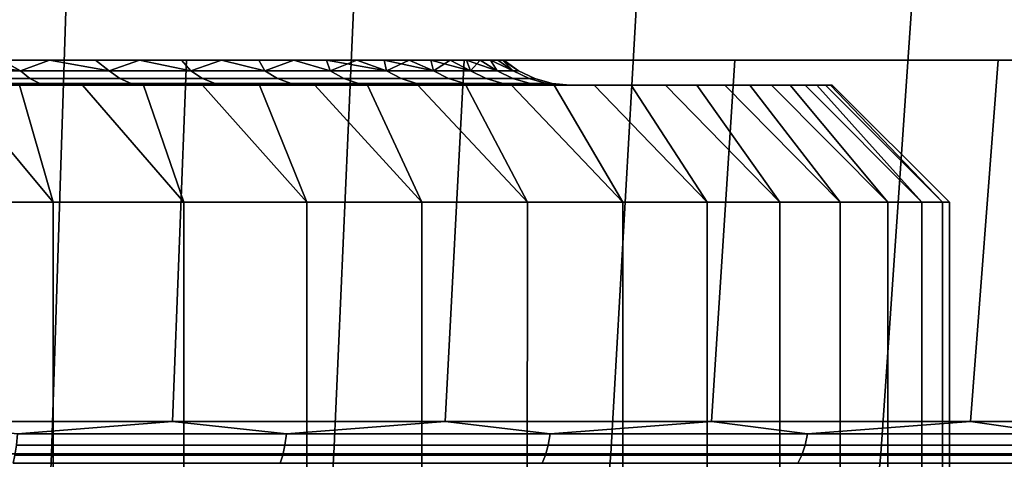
# Model space of a CAD drawing. Header units: metres. Extents: x -109 to 109, y -100 to 76.
# Tile 323 of 337: x 82.03 to 89.94, y 45.49 to 49.03. Entities that reach past the tile are written whole.
import ezdxf

# ---------------------------------------------------------------- set-up
doc = ezdxf.new("R2010")
doc.units = ezdxf.units.M
doc.layers.add('solid_21062310', color=7, linetype='CONTINUOUS')

msp = doc.modelspace()

# ---------------------------------------------------------------- linework, layer by layer
at = {"layer": 'solid_21062310'}
for points in [[(82.281082, 45.537159, -31.298262), (79.981033, 45.537159, -31.636759), (80.054466, 49.349998, -32.305042), (82.403114, 49.349998, -31.9594)], [(79.981033, 45.537159, 31.636759), (82.281082, 45.537159, 31.298262), (82.403114, 49.349998, 31.9594), (80.054466, 49.349998, 32.305042)], [(84.550285, 45.537159, -30.792774), (82.281082, 45.537159, -31.298262), (82.403114, 49.349998, -31.9594), (84.720375, 49.349998, -31.443209)], [(82.281082, 45.537159, 31.298262), (84.550285, 45.537159, 30.792774), (84.720375, 49.349998, 31.443209), (82.403114, 49.349998, 31.9594)], [(86.776543, 45.537159, -30.122993), (84.550285, 45.537159, -30.792774), (84.720375, 49.349998, -31.443209), (86.993721, 49.349998, -30.759256)], [(84.550285, 45.537159, 30.792774), (86.776543, 45.537159, 30.122993), (86.993721, 49.349998, 30.759256), (84.720375, 49.349998, 31.443209)], [(88.94796, 45.537159, -29.292496), (86.776543, 45.537159, -30.122993), (86.993721, 49.349998, -30.759256), (89.210945, 49.349998, -29.911232)], [(86.776543, 45.537159, 30.122993), (88.94796, 45.537159, 29.292496), (89.210945, 49.349998, 29.911232), (86.993721, 49.349998, 30.759256)], [(91.052963, 45.537159, -28.30571), (88.94796, 45.537159, -29.292496), (89.210945, 49.349998, -29.911232), (91.360344, 49.349998, -28.903635)], [(88.94796, 45.537159, 29.292496), (91.052963, 45.537159, 28.30571), (91.360344, 49.349998, 28.903635), (89.210945, 49.349998, 29.911232)], [(47.009045, 48.701729, 9.09821), (76.5, 48.701729, 9.418473), (105.229187, 48.701729, 11.274169)], [(47.009045, 48.701729, 9.09821), (105.229187, 48.701729, 11.274169), (104.305344, 48.701729, 13.392285), (47.770813, 48.701729, 11.274169)], [(105.990959, 48.701729, -9.09821), (76.5, 48.701729, -9.418473), (47.770813, 48.701729, -11.274169)], [(105.990959, 48.701729, -9.09821), (47.770813, 48.701729, -11.274169), (48.694653, 48.701729, -13.392285), (105.229187, 48.701729, -11.274169)], [(47.770813, 48.701729, 11.274169), (104.305344, 48.701729, 13.392285), (103.228195, 48.701729, 15.429821), (48.694653, 48.701729, 13.392285)], [(105.229187, 48.701729, -11.274169), (48.694653, 48.701729, -13.392285), (49.771805, 48.701729, -15.429821), (104.305344, 48.701729, -13.392285)], [(48.694653, 48.701729, 13.392285), (103.228195, 48.701729, 15.429821), (101.998627, 48.701729, 17.386974), (49.771805, 48.701729, 15.429821)], [(104.305344, 48.701729, -13.392285), (49.771805, 48.701729, -15.429821), (51.001373, 48.701729, -17.386974), (103.228195, 48.701729, -15.429821)], [(49.771805, 48.701729, 15.429821), (101.998627, 48.701729, 17.386974), (100.630173, 48.701729, 19.240938), (51.001373, 48.701729, 17.386974)], [(103.228195, 48.701729, -15.429821), (51.001373, 48.701729, -17.386974), (52.369823, 48.701729, -19.240938), (101.998627, 48.701729, -17.386974)], [(51.001373, 48.701729, 17.386974), (100.630173, 48.701729, 19.240938), (99.122391, 48.701729, 20.993099), (52.369823, 48.701729, 19.240938)], [(101.998627, 48.701729, -17.386974), (52.369823, 48.701729, -19.240938), (53.877609, 48.701729, -20.993099), (100.630173, 48.701729, -19.240938)], [(52.369823, 48.701729, 19.240938), (99.122391, 48.701729, 20.993099), (53.877609, 48.701729, 20.993099)], [(99.122391, 48.701729, -20.993099), (53.877609, 48.701729, -20.993099), (55.506901, 48.701729, -22.622393)], [(100.630173, 48.701729, -19.240938), (53.877609, 48.701729, -20.993099), (99.122391, 48.701729, -20.993099)], [(53.877609, 48.701729, 20.993099), (99.122391, 48.701729, 20.993099), (97.493103, 48.701729, 22.622393)], [(53.877609, 48.701729, 20.993099), (97.493103, 48.701729, 22.622393), (55.506901, 48.701729, 22.622393)], [(97.493103, 48.701729, -22.622393), (55.506901, 48.701729, -22.622393), (57.25906, 48.701729, -24.130175)], [(99.122391, 48.701729, -20.993099), (55.506901, 48.701729, -22.622393), (97.493103, 48.701729, -22.622393)], [(55.506901, 48.701729, 22.622393), (97.493103, 48.701729, 22.622393), (95.740936, 48.701729, 24.130175)], [(55.506901, 48.701729, 22.622393), (95.740936, 48.701729, 24.130175), (57.25906, 48.701729, 24.130175)], [(95.740936, 48.701729, -24.130175), (57.25906, 48.701729, -24.130175), (59.113026, 48.701729, -25.498627)], [(97.493103, 48.701729, -22.622393), (57.25906, 48.701729, -24.130175), (95.740936, 48.701729, -24.130175)], [(57.25906, 48.701729, 24.130175), (95.740936, 48.701729, 24.130175), (93.886978, 48.701729, 25.498627)], [(57.25906, 48.701729, 24.130175), (93.886978, 48.701729, 25.498627), (59.113026, 48.701729, 25.498627)], [(93.886978, 48.701729, -25.498627), (59.113026, 48.701729, -25.498627), (61.070179, 48.701729, -26.728193)], [(95.740936, 48.701729, -24.130175), (59.113026, 48.701729, -25.498627), (93.886978, 48.701729, -25.498627)], [(59.113026, 48.701729, 25.498627), (93.886978, 48.701729, 25.498627), (91.929825, 48.701729, 26.728193)], [(59.113026, 48.701729, 25.498627), (91.929825, 48.701729, 26.728193), (61.070179, 48.701729, 26.728193)], [(91.929825, 48.701729, -26.728193), (61.070179, 48.701729, -26.728193), (63.107716, 48.701729, -27.805347)], [(93.886978, 48.701729, -25.498627), (61.070179, 48.701729, -26.728193), (91.929825, 48.701729, -26.728193)], [(61.070179, 48.701729, 26.728193), (91.929825, 48.701729, 26.728193), (89.892288, 48.701729, 27.805347)], [(61.070179, 48.701729, 26.728193), (89.892288, 48.701729, 27.805347), (63.107716, 48.701729, 27.805347)], [(89.892288, 48.701729, -27.805347), (63.107716, 48.701729, -27.805347), (65.22583, 48.701729, -28.729185)], [(91.929825, 48.701729, -26.728193), (63.107716, 48.701729, -27.805347), (89.892288, 48.701729, -27.805347)], [(63.107716, 48.701729, 27.805347), (89.892288, 48.701729, 27.805347), (87.77417, 48.701729, 28.729185)], [(63.107716, 48.701729, 27.805347), (87.77417, 48.701729, 28.729185), (65.22583, 48.701729, 28.729185)], [(87.77417, 48.701729, -28.729185), (65.22583, 48.701729, -28.729185), (67.401787, 48.701729, -29.490955)], [(89.892288, 48.701729, -27.805347), (65.22583, 48.701729, -28.729185), (87.77417, 48.701729, -28.729185)], [(65.22583, 48.701729, 28.729185), (87.77417, 48.701729, 28.729185), (85.598213, 48.701729, 29.490955)], [(65.22583, 48.701729, 28.729185), (85.598213, 48.701729, 29.490955), (67.401787, 48.701729, 29.490955)], [(85.598213, 48.701729, -29.490955), (67.401787, 48.701729, -29.490955), (69.633209, 48.701729, -30.088509)], [(87.77417, 48.701729, -28.729185), (67.401787, 48.701729, -29.490955), (85.598213, 48.701729, -29.490955)], [(67.401787, 48.701729, 29.490955), (85.598213, 48.701729, 29.490955), (83.366791, 48.701729, 30.088509)], [(67.401787, 48.701729, 29.490955), (83.366791, 48.701729, 30.088509), (69.633209, 48.701729, 30.088509)], [(83.366791, 48.701729, -30.088509), (69.633209, 48.701729, -30.088509), (71.899368, 48.701729, -30.517708)], [(85.598213, 48.701729, -29.490955), (69.633209, 48.701729, -30.088509), (83.366791, 48.701729, -30.088509)], [(69.633209, 48.701729, 30.088509), (83.366791, 48.701729, 30.088509), (81.100632, 48.701729, 30.517708)], [(83.366791, 48.701729, -30.088509), (71.899368, 48.701729, -30.517708), (81.100632, 48.701729, -30.517708)], [(105.229187, 48.701729, 11.274169), (76.5, 48.701729, 9.418473), (76.978386, 48.701729, 9.406491)], [(105.990959, 48.701729, -9.09821), (76.978386, 48.701729, -9.406491), (76.5, 48.701729, -9.418473)], [(105.229187, 48.701729, 11.274169), (76.978386, 48.701729, 9.406491), (77.453117, 48.701729, 9.370547)], [(105.990959, 48.701729, -9.09821), (77.453117, 48.701729, -9.370547), (76.978386, 48.701729, -9.406491)], [(105.229187, 48.701729, 11.274169), (77.453117, 48.701729, 9.370547), (77.924881, 48.701729, 9.310287)], [(105.990959, 48.701729, -9.09821), (77.924881, 48.701729, -9.310287), (77.453117, 48.701729, -9.370547)], [(105.229187, 48.701729, 11.274169), (77.924881, 48.701729, 9.310287), (78.395699, 48.701729, 9.225727)], [(105.990959, 48.701729, -9.09821), (78.395699, 48.701729, -9.225727), (77.924881, 48.701729, -9.310287)], [(105.229187, 48.701729, 11.274169), (78.395699, 48.701729, 9.225727), (78.862007, 48.701729, 9.117626)], [(105.990959, 48.701729, -9.09821), (78.862007, 48.701729, -9.117626), (78.395699, 48.701729, -9.225727)], [(105.229187, 48.701729, 11.274169), (78.862007, 48.701729, 9.117626), (79.320236, 48.701729, 8.986746), (105.990959, 48.701729, 9.09821)], [(105.990959, 48.701729, -9.09821), (79.320236, 48.701729, -8.986746), (78.862007, 48.701729, -9.117626)], [(105.990959, 48.701729, 9.09821), (79.320236, 48.701729, 8.986746), (79.769882, 48.701729, 8.832915)], [(105.990959, 48.701729, -9.09821), (106.588509, 48.701729, -6.866788), (79.769882, 48.701729, -8.832915), (79.320236, 48.701729, -8.986746)], [(105.990959, 48.701729, 9.09821), (79.769882, 48.701729, 8.832915), (80.213814, 48.701729, 8.655374)], [(106.588509, 48.701729, -6.866788), (80.213814, 48.701729, -8.655374), (79.769882, 48.701729, -8.832915)], [(105.990959, 48.701729, 9.09821), (80.213814, 48.701729, 8.655374), (80.648895, 48.701729, 8.455544)], [(106.588509, 48.701729, -6.866788), (80.648895, 48.701729, -8.455544), (80.213814, 48.701729, -8.655374)], [(105.990959, 48.701729, 9.09821), (80.648895, 48.701729, 8.455544), (81.071777, 48.701729, 8.234913)], [(106.588509, 48.701729, -6.866788), (81.071777, 48.701729, -8.234913), (80.648895, 48.701729, -8.455544)], [(81.100632, 48.701729, 30.517708), (83.366791, 48.701729, 30.088509), (83.253609, 45.79763, 29.589535), (81.023491, 45.79763, 30.011494)], [(83.366791, 48.701729, -30.088509), (81.100632, 48.701729, -30.517708), (81.023506, 45.79763, -30.011492), (83.253616, 45.79763, -29.589531)], [(105.990959, 48.701729, 9.09821), (81.071777, 48.701729, 8.234913), (81.481071, 48.701729, 7.993887)], [(106.588509, 48.701729, -6.866788), (81.481071, 48.701729, -7.993887), (81.071777, 48.701729, -8.234913)], [(81.481071, 48.701729, 7.993887), (81.267677, 48.615841, 8.257866), (82.031052, 48.615841, 7.767277)], [(81.481071, 48.701729, -7.993887), (81.879936, 48.701729, -7.730749), (82.031052, 48.615841, -7.767277), (81.267677, 48.615841, -8.257866)], [(81.879936, 48.701729, 7.730749), (81.481071, 48.701729, 7.993887), (82.031052, 48.615841, 7.767277)], [(105.990959, 48.701729, 9.09821), (81.481071, 48.701729, 7.993887), (81.879936, 48.701729, 7.730749)], [(106.588509, 48.701729, -6.866788), (81.879936, 48.701729, -7.730749), (81.481071, 48.701729, -7.993887)], [(82.265907, 48.701729, 7.447365), (81.879936, 48.701729, 7.730749), (82.031052, 48.615841, 7.767277)], [(105.990959, 48.701729, 9.09821), (81.879936, 48.701729, 7.730749), (82.265907, 48.701729, 7.447365)], [(81.879936, 48.701729, -7.730749), (82.265907, 48.701729, -7.447365), (82.031052, 48.615841, -7.767277)], [(106.588509, 48.701729, -6.866788), (82.265907, 48.701729, -7.447365), (81.879936, 48.701729, -7.730749)], [(82.265907, 48.701729, 7.447365), (82.031052, 48.615841, 7.767277), (82.744331, 48.615841, 7.206346)], [(82.265907, 48.701729, -7.447365), (82.636017, 48.701729, -7.145884), (82.744331, 48.615841, -7.206346), (82.031052, 48.615841, -7.767277)], [(82.636017, 48.701729, 7.145884), (82.265907, 48.701729, 7.447365), (82.744331, 48.615841, 7.206346)], [(105.990959, 48.701729, 9.09821), (82.265907, 48.701729, 7.447365), (82.636017, 48.701729, 7.145884)], [(106.588509, 48.701729, -6.866788), (82.636017, 48.701729, -7.145884), (82.265907, 48.701729, -7.447365)], [(82.98838, 48.701729, 6.827516), (82.636017, 48.701729, 7.145884), (82.744331, 48.615841, 7.206346)], [(105.990959, 48.701729, 9.09821), (82.636017, 48.701729, 7.145884), (82.98838, 48.701729, 6.827516), (106.588509, 48.701729, 6.866788)], [(82.636017, 48.701729, -7.145884), (82.98838, 48.701729, -6.827516), (82.744331, 48.615841, -7.206346)], [(106.588509, 48.701729, -6.866788), (82.98838, 48.701729, -6.827516), (82.636017, 48.701729, -7.145884)], [(82.98838, 48.701729, 6.827516), (82.744331, 48.615841, 7.206346), (83.40107, 48.615841, 6.580153)], [(82.98838, 48.701729, -6.827516), (83.40107, 48.615841, -6.580153), (82.744331, 48.615841, -7.206346)], [(83.325882, 48.701729, 6.489686), (82.98838, 48.701729, 6.827516), (83.40107, 48.615841, 6.580153)], [(106.588509, 48.701729, 6.866788), (82.98838, 48.701729, 6.827516), (83.325882, 48.701729, 6.489686)], [(82.98838, 48.701729, -6.827516), (83.325882, 48.701729, -6.489686), (83.40107, 48.615841, -6.580153)], [(106.588509, 48.701729, -6.866788), (107.0177, 48.701729, -4.60076), (83.325882, 48.701729, -6.489686), (82.98838, 48.701729, -6.827516)], [(83.366791, 48.701729, 30.088509), (85.598213, 48.701729, 29.490955), (85.445953, 45.79763, 29.002098), (83.253609, 45.79763, 29.589535)], [(85.598213, 48.701729, -29.490955), (83.366791, 48.701729, -30.088509), (83.253616, 45.79763, -29.589531), (85.445953, 45.79763, -29.002096)], [(83.646881, 48.701729, 6.134373), (83.325882, 48.701729, 6.489686), (83.40107, 48.615841, 6.580153), (83.9953, 48.615841, 5.89437)], [(106.588509, 48.701729, 6.866788), (83.325882, 48.701729, 6.489686), (83.646881, 48.701729, 6.134373)], [(83.325882, 48.701729, -6.489686), (83.646881, 48.701729, -6.134373), (83.40107, 48.615841, -6.580153)], [(107.0177, 48.701729, -4.60076), (83.646881, 48.701729, -6.134373), (83.325882, 48.701729, -6.489686)], [(83.646881, 48.701729, -6.134373), (83.9953, 48.615841, -5.89437), (83.40107, 48.615841, -6.580153)], [(83.948929, 48.701729, 5.764294), (83.646881, 48.701729, 6.134373), (83.9953, 48.615841, 5.89437)], [(106.588509, 48.701729, 6.866788), (83.646881, 48.701729, 6.134373), (83.948929, 48.701729, 5.764294)], [(83.646881, 48.701729, -6.134373), (83.948929, 48.701729, -5.764294), (83.9953, 48.615841, -5.89437)], [(107.0177, 48.701729, -4.60076), (83.948929, 48.701729, -5.764294), (83.646881, 48.701729, -6.134373)], [(84.230064, 48.701729, 5.381521), (83.948929, 48.701729, 5.764294), (83.9953, 48.615841, 5.89437), (84.52166, 48.615841, 5.155206)], [(106.588509, 48.701729, 6.866788), (83.948929, 48.701729, 5.764294), (84.230064, 48.701729, 5.381521)], [(83.948929, 48.701729, -5.764294), (84.230064, 48.701729, -5.381521), (83.9953, 48.615841, -5.89437)], [(107.0177, 48.701729, -4.60076), (84.230064, 48.701729, -5.381521), (83.948929, 48.701729, -5.764294)], [(84.230064, 48.701729, -5.381521), (84.52166, 48.615841, -5.155206), (83.9953, 48.615841, -5.89437)], [(84.492455, 48.701729, 4.982965), (84.230064, 48.701729, 5.381521), (84.52166, 48.615841, 5.155206)], [(106.588509, 48.701729, 6.866788), (84.230064, 48.701729, 5.381521), (84.492455, 48.701729, 4.982965)], [(84.230064, 48.701729, -5.381521), (84.492455, 48.701729, -4.982965), (84.52166, 48.615841, -5.155206)], [(107.0177, 48.701729, -4.60076), (84.492455, 48.701729, -4.982965), (84.230064, 48.701729, -5.381521)], [(84.492455, 48.701729, 4.982965), (84.52166, 48.615841, 5.155206), (84.975365, 48.615841, 4.369356)], [(84.735306, 48.701729, 4.570317), (84.492455, 48.701729, 4.982965), (84.975365, 48.615841, 4.369356)], [(106.588509, 48.701729, 6.866788), (84.492455, 48.701729, 4.982965), (84.735306, 48.701729, 4.570317), (107.0177, 48.701729, 4.60076)], [(84.492455, 48.701729, -4.982965), (84.735306, 48.701729, -4.570317), (84.52166, 48.615841, -5.155206)], [(107.0177, 48.701729, -4.60076), (84.735306, 48.701729, -4.570317), (84.492455, 48.701729, -4.982965)], [(84.735306, 48.701729, -4.570317), (84.975365, 48.615841, -4.369356), (84.52166, 48.615841, -5.155206)], [(84.956795, 48.701729, 4.146742), (84.735306, 48.701729, 4.570317), (84.975365, 48.615841, 4.369356)], [(107.0177, 48.701729, 4.60076), (84.735306, 48.701729, 4.570317), (84.956795, 48.701729, 4.146742)], [(84.735306, 48.701729, -4.570317), (84.956795, 48.701729, -4.146742), (84.975365, 48.615841, -4.369356)], [(107.0177, 48.701729, -4.60076), (107.275223, 48.701729, -2.313858), (84.956795, 48.701729, -4.146742), (84.735306, 48.701729, -4.570317)], [(84.956795, 48.701729, 4.146742), (84.975365, 48.615841, 4.369356), (85.352325, 48.615841, 3.543936)], [(85.155251, 48.701729, 3.715084), (84.956795, 48.701729, 4.146742), (85.352325, 48.615841, 3.543936)], [(107.0177, 48.701729, 4.60076), (84.956795, 48.701729, 4.146742), (85.155251, 48.701729, 3.715084)], [(84.956795, 48.701729, -4.146742), (85.155251, 48.701729, -3.715084), (84.975365, 48.615841, -4.369356)], [(107.275223, 48.701729, -2.313858), (85.155251, 48.701729, -3.715084), (84.956795, 48.701729, -4.146742)], [(85.155251, 48.701729, -3.715084), (85.352325, 48.615841, -3.543936), (84.975365, 48.615841, -4.369356)], [(85.331886, 48.701729, 3.272243), (85.155251, 48.701729, 3.715084), (85.352325, 48.615841, 3.543936)], [(107.0177, 48.701729, 4.60076), (85.155251, 48.701729, 3.715084), (85.331886, 48.701729, 3.272243)], [(85.155251, 48.701729, -3.715084), (85.331886, 48.701729, -3.272243), (85.352325, 48.615841, -3.543936)], [(107.275223, 48.701729, -2.313858), (85.331886, 48.701729, -3.272243), (85.155251, 48.701729, -3.715084)], [(85.331886, 48.701729, 3.272243), (85.352325, 48.615841, 3.543936), (85.649117, 48.615841, 2.686422)], [(85.486649, 48.701729, 2.819215), (85.331886, 48.701729, 3.272243), (85.649117, 48.615841, 2.686422)], [(107.0177, 48.701729, 4.60076), (85.331886, 48.701729, 3.272243), (85.486649, 48.701729, 2.819215)], [(85.331886, 48.701729, -3.272243), (85.486649, 48.701729, -2.819215), (85.352325, 48.615841, -3.543936)], [(107.275223, 48.701729, -2.313858), (85.486649, 48.701729, -2.819215), (85.331886, 48.701729, -3.272243)], [(85.486649, 48.701729, -2.819215), (85.649117, 48.615841, -2.686422), (85.352325, 48.615841, -3.543936)], [(87.77417, 48.701729, -28.729185), (85.598213, 48.701729, -29.490955), (85.445953, 45.79763, -29.002096), (87.58828, 45.79763, -28.252466)], [(85.598213, 48.701729, 29.490955), (87.77417, 48.701729, 28.729185), (87.588264, 45.79763, 28.252472), (85.445953, 45.79763, 29.002098)], [(85.618385, 48.701729, 2.359477), (85.486649, 48.701729, 2.819215), (85.649117, 48.615841, 2.686422)], [(107.0177, 48.701729, 4.60076), (85.486649, 48.701729, 2.819215), (85.618385, 48.701729, 2.359477)], [(85.486649, 48.701729, -2.819215), (85.618385, 48.701729, -2.359477), (85.649117, 48.615841, -2.686422)], [(107.275223, 48.701729, -2.313858), (85.618385, 48.701729, -2.359477), (85.486649, 48.701729, -2.819215)], [(85.618385, 48.701729, 2.359477), (85.649117, 48.615841, 2.686422), (85.863045, 48.615841, 1.804579)], [(85.725998, 48.701729, 1.896464), (85.618385, 48.701729, 2.359477), (85.863045, 48.615841, 1.804579)], [(107.0177, 48.701729, 4.60076), (85.618385, 48.701729, 2.359477), (85.725998, 48.701729, 1.896464), (107.275223, 48.701729, 2.313858)], [(85.618385, 48.701729, -2.359477), (85.725998, 48.701729, -1.896464), (85.649117, 48.615841, -2.686422)], [(107.275223, 48.701729, -2.313858), (85.725998, 48.701729, -1.896464), (85.618385, 48.701729, -2.359477)], [(85.725998, 48.701729, -1.896464), (85.863045, 48.615841, -1.804579), (85.649117, 48.615841, -2.686422)], [(85.80957, 48.701729, 1.429862), (85.725998, 48.701729, 1.896464), (85.863045, 48.615841, 1.804579)], [(107.275223, 48.701729, 2.313858), (85.725998, 48.701729, 1.896464), (85.80957, 48.701729, 1.429862)], [(85.725998, 48.701729, -1.896464), (85.80957, 48.701729, -1.429862), (85.863045, 48.615841, -1.804579)], [(107.275223, 48.701729, -2.313858), (107.362549, 48.701729), (85.80957, 48.701729, -1.429862), (85.725998, 48.701729, -1.896464)], [(85.80957, 48.701729, 1.429862), (85.863045, 48.615841, 1.804579), (85.992188, 48.615841, 0.906394)], [(85.869583, 48.701729, 0.958251), (85.80957, 48.701729, 1.429862), (85.992188, 48.615841, 0.906394)], [(107.275223, 48.701729, 2.313858), (85.80957, 48.701729, 1.429862), (85.869583, 48.701729, 0.958251)], [(85.80957, 48.701729, -1.429862), (85.869583, 48.701729, -0.958251), (85.992188, 48.615841, -0.906394), (85.863045, 48.615841, -1.804579)], [(107.362549, 48.701729), (85.869583, 48.701729, -0.958251), (85.80957, 48.701729, -1.429862)], [(85.906021, 48.701729, 0.48163), (85.869583, 48.701729, 0.958251), (85.992188, 48.615841, 0.906394)], [(107.275223, 48.701729, 2.313858), (85.869583, 48.701729, 0.958251), (85.906021, 48.701729, 0.48163)], [(85.869583, 48.701729, -0.958251), (85.906021, 48.701729, -0.48163), (85.992188, 48.615841, -0.906394)], [(107.362549, 48.701729), (85.906021, 48.701729, -0.48163), (85.869583, 48.701729, -0.958251)], [(85.906021, 48.701729, 0.48163), (86.035362, 48.615841), (85.9189, 48.701729)], [(85.906021, 48.701729, -0.48163), (85.9189, 48.701729), (86.035362, 48.615841), (85.992188, 48.615841, -0.906394)], [(107.362549, 48.701729), (107.275223, 48.701729, 2.313858), (85.906021, 48.701729, 0.48163), (85.9189, 48.701729)], [(107.362549, 48.701729), (85.9189, 48.701729), (85.906021, 48.701729, -0.48163)], [(85.906021, 48.701729, 0.48163), (85.992188, 48.615841, 0.906394), (86.035362, 48.615841)], [(87.77417, 48.701729, 28.729185), (89.892288, 48.701729, 27.805347), (89.668564, 45.79763, 27.344847), (87.588264, 45.79763, 28.252472)], [(89.892288, 48.701729, -27.805347), (87.77417, 48.701729, -28.729185), (87.58828, 45.79763, -28.252466), (89.668594, 45.79763, -27.344833)], [(89.892288, 48.701729, 27.805347), (91.929825, 48.701729, 26.728193), (91.675224, 45.79763, 26.284296), (89.668564, 45.79763, 27.344847)], [(91.929825, 48.701729, -26.728193), (89.892288, 48.701729, -27.805347), (89.668594, 45.79763, -27.344833), (91.675247, 45.79763, -26.284283)], [(81.332901, 48.552181, 8.370831), (82.106712, 48.552181, 7.87353), (82.031052, 48.615841, 7.767277), (81.267677, 48.615841, 8.257866)], [(82.106712, 48.552181, -7.87353), (81.332901, 48.552181, -8.370831), (81.267677, 48.615841, -8.257866), (82.031052, 48.615841, -7.767277)], [(82.106712, 48.552181, 7.87353), (82.829758, 48.552181, 7.304926), (82.744331, 48.615841, 7.206346), (82.031052, 48.615841, 7.767277)], [(82.829758, 48.552181, -7.304926), (82.106712, 48.552181, -7.87353), (82.031052, 48.615841, -7.767277), (82.744331, 48.615841, -7.206346)], [(82.829758, 48.552181, 7.304926), (83.495468, 48.552181, 6.670167), (83.40107, 48.615841, 6.580153), (82.744331, 48.615841, 7.206346)], [(83.495468, 48.552181, -6.670167), (82.829758, 48.552181, -7.304926), (82.744331, 48.615841, -7.206346), (83.40107, 48.615841, -6.580153)], [(83.495468, 48.552181, 6.670167), (84.097832, 48.552181, 5.975002), (83.9953, 48.615841, 5.89437), (83.40107, 48.615841, 6.580153)], [(84.097832, 48.552181, -5.975002), (83.495468, 48.552181, -6.670167), (83.40107, 48.615841, -6.580153), (83.9953, 48.615841, -5.89437)], [(84.097832, 48.552181, 5.975002), (84.631393, 48.552181, 5.225727), (84.52166, 48.615841, 5.155206), (83.9953, 48.615841, 5.89437)], [(84.631393, 48.552181, -5.225727), (84.097832, 48.552181, -5.975002), (83.9953, 48.615841, -5.89437), (84.52166, 48.615841, -5.155206)], [(84.631393, 48.552181, 5.225727), (85.091309, 48.552181, 4.429127), (84.975365, 48.615841, 4.369356), (84.52166, 48.615841, 5.155206)], [(85.091309, 48.552181, -4.429127), (84.631393, 48.552181, -5.225727), (84.52166, 48.615841, -5.155206), (84.975365, 48.615841, -4.369356)], [(85.091309, 48.552181, 4.429127), (85.473419, 48.552181, 3.592416), (85.352325, 48.615841, 3.543936), (84.975365, 48.615841, 4.369356)], [(85.473419, 48.552181, -3.592416), (85.091309, 48.552181, -4.429127), (84.975365, 48.615841, -4.369356), (85.352325, 48.615841, -3.543936)], [(85.473419, 48.552181, 3.592416), (85.774269, 48.552181, 2.723171), (85.649117, 48.615841, 2.686422), (85.352325, 48.615841, 3.543936)], [(85.774269, 48.552181, -2.723171), (85.473419, 48.552181, -3.592416), (85.352325, 48.615841, -3.543936), (85.649117, 48.615841, -2.686422)], [(85.774269, 48.552181, 2.723171), (85.991127, 48.552181, 1.829265), (85.863045, 48.615841, 1.804579), (85.649117, 48.615841, 2.686422)], [(85.991127, 48.552181, -1.829265), (85.774269, 48.552181, -2.723171), (85.649117, 48.615841, -2.686422), (85.863045, 48.615841, -1.804579)], [(85.991127, 48.552181, 1.829265), (86.122032, 48.552181, 0.918793), (85.992188, 48.615841, 0.906394), (85.863045, 48.615841, 1.804579)], [(86.122032, 48.552181, -0.918793), (85.991127, 48.552181, -1.829265), (85.863045, 48.615841, -1.804579), (85.992188, 48.615841, -0.906394)], [(86.122032, 48.552181, 0.918793), (86.165802, 48.552181), (86.035362, 48.615841), (85.992188, 48.615841, 0.906394)], [(85.992188, 48.615841, -0.906394), (86.035362, 48.615841), (86.165802, 48.552181), (86.122032, 48.552181, -0.918793)], [(81.402802, 48.513142, 8.491896), (82.187805, 48.513142, 7.987403), (82.106712, 48.552181, 7.87353), (81.332901, 48.552181, 8.370831)], [(82.187805, 48.513142, -7.987403), (81.402802, 48.513142, -8.491896), (81.332901, 48.552181, -8.370831), (82.106712, 48.552181, -7.87353)], [(82.187805, 48.513142, 7.987403), (82.921303, 48.513142, 7.410576), (82.829758, 48.552181, 7.304926), (82.106712, 48.552181, 7.87353)], [(82.921303, 48.513142, -7.410576), (82.187805, 48.513142, -7.987403), (82.106712, 48.552181, -7.87353), (82.829758, 48.552181, -7.304926)], [(82.921303, 48.513142, 7.410576), (83.596642, 48.513142, 6.766637), (83.495468, 48.552181, 6.670167), (82.829758, 48.552181, 7.304926)], [(83.596642, 48.513142, -6.766637), (82.921303, 48.513142, -7.410576), (82.829758, 48.552181, -7.304926), (83.495468, 48.552181, -6.670167)], [(83.596642, 48.513142, 6.766637), (84.207718, 48.513142, 6.061418), (84.097832, 48.552181, 5.975002), (83.495468, 48.552181, 6.670167)], [(84.207718, 48.513142, -6.061418), (83.596642, 48.513142, -6.766637), (83.495468, 48.552181, -6.670167), (84.097832, 48.552181, -5.975002)], [(84.207718, 48.513142, 6.061418), (84.748993, 48.513142, 5.301306), (84.631393, 48.552181, 5.225727), (84.097832, 48.552181, 5.975002)], [(84.748993, 48.513142, -5.301306), (84.207718, 48.513142, -6.061418), (84.097832, 48.552181, -5.975002), (84.631393, 48.552181, -5.225727)], [(84.748993, 48.513142, 5.301306), (85.215561, 48.513142, 4.493185), (85.091309, 48.552181, 4.429127), (84.631393, 48.552181, 5.225727)], [(85.215561, 48.513142, -4.493185), (84.748993, 48.513142, -5.301306), (84.631393, 48.552181, -5.225727), (85.091309, 48.552181, -4.429127)], [(85.215561, 48.513142, 4.493185), (85.603203, 48.513142, 3.644372), (85.473419, 48.552181, 3.592416), (85.091309, 48.552181, 4.429127)], [(85.603203, 48.513142, -3.644372), (85.215561, 48.513142, -4.493185), (85.091309, 48.552181, -4.429127), (85.473419, 48.552181, -3.592416)], [(85.603203, 48.513142, 3.644372), (85.908401, 48.513142, 2.762556), (85.774269, 48.552181, 2.723171), (85.473419, 48.552181, 3.592416)], [(85.908401, 48.513142, -2.762556), (85.603203, 48.513142, -3.644372), (85.473419, 48.552181, -3.592416), (85.774269, 48.552181, -2.723171)], [(85.908401, 48.513142, 2.762556), (86.128395, 48.513142, 1.855721), (85.991127, 48.552181, 1.829265), (85.774269, 48.552181, 2.723171)], [(86.128395, 48.513142, -1.855721), (85.908401, 48.513142, -2.762556), (85.774269, 48.552181, -2.723171), (85.991127, 48.552181, -1.829265)], [(86.128395, 48.513142, 1.855721), (86.2612, 48.513142, 0.932081), (86.122032, 48.552181, 0.918793), (85.991127, 48.552181, 1.829265)], [(86.2612, 48.513142, -0.932081), (86.128395, 48.513142, -1.855721), (85.991127, 48.552181, -1.829265), (86.122032, 48.552181, -0.918793)], [(86.2612, 48.513142, 0.932081), (86.305595, 48.513142), (86.165802, 48.552181), (86.122032, 48.552181, 0.918793)], [(86.122032, 48.552181, -0.918793), (86.165802, 48.552181), (86.305595, 48.513142), (86.2612, 48.513142, -0.932081)], [(76.499992, 48.5, -9.949554), (83.02034, 48.5, -10.143546), (69.97966, 48.5, -10.143545), (69.506378, 48.5, -9.823145)], [(82.530212, 48.5, -10.442024), (70.46978, 48.5, -10.442023), (69.97966, 48.5, -10.143545)], [(83.02034, 48.5, -10.143546), (82.530212, 48.5, -10.442024), (69.97966, 48.5, -10.143545)], [(76.500008, 48.5, 9.949554), (69.97966, 48.5, 10.143546), (83.02034, 48.5, 10.143545), (83.493622, 48.5, 9.823145)], [(69.97966, 48.5, 10.143546), (70.469788, 48.5, 10.442024), (83.02034, 48.5, 10.143545)], [(82.530212, 48.5, -10.442024), (82.024948, 48.5, -10.71787), (70.46978, 48.5, -10.442023)], [(70.469788, 48.5, 10.442024), (82.53022, 48.5, 10.442023), (83.02034, 48.5, 10.143545)], [(70.469788, 48.5, 10.442024), (70.975052, 48.5, 10.71787), (82.53022, 48.5, 10.442023)], [(70.975052, 48.5, 10.71787), (82.024948, 48.5, 10.717869), (82.53022, 48.5, 10.442023)], [(76.499992, 48.5, -9.949554), (77.475456, 48.5, -9.902063), (83.02034, 48.5, -10.143546)], [(77.475479, 48.5, 9.902061), (76.500008, 48.5, 9.949554), (83.493622, 48.5, 9.823145)], [(78.440147, 48.5, -9.75857), (83.493622, 48.5, -9.823147), (83.02034, 48.5, -10.143546), (77.475456, 48.5, -9.902063)], [(78.44017, 48.5, 9.758566), (77.475479, 48.5, 9.902061), (83.493622, 48.5, 9.823145)], [(78.440147, 48.5, -9.75857), (79.388672, 48.5, -9.521399), (83.493622, 48.5, -9.823147)], [(79.388687, 48.5, 9.521394), (78.44017, 48.5, 9.758566), (83.493622, 48.5, 9.823145), (83.953384, 48.5, 9.478688)], [(80.305878, 48.5, -9.192932), (83.953384, 48.5, -9.47869), (83.493622, 48.5, -9.823147), (79.388672, 48.5, -9.521399)], [(80.305893, 48.5, 9.192924), (79.388687, 48.5, 9.521394), (83.953384, 48.5, 9.478688)], [(81.190536, 48.5, -8.774902), (84.397247, 48.5, -9.112215), (83.953384, 48.5, -9.47869), (80.305878, 48.5, -9.192932)], [(81.190552, 48.5, 8.774893), (80.305893, 48.5, 9.192924), (83.953384, 48.5, 9.478688), (84.397247, 48.5, 9.112212)], [(81.507965, 48.5, 10.969239), (80.982399, 48.5, 11.194423), (81.196136, 47.558506, 12.122141), (82.294701, 47.558506, 11.637073)], [(82.294701, 47.558506, -11.637073), (81.196136, 47.558506, -12.122141), (80.982399, 48.5, -11.194424), (81.507965, 48.5, -10.96924)], [(81.402802, 48.513142, -8.491896), (82.025528, 48.5, -8.274333), (81.190536, 48.5, -8.774902)], [(82.025528, 48.5, -8.274333), (84.822227, 48.5, -8.72618), (84.397247, 48.5, -9.112215), (81.190536, 48.5, -8.774902)], [(81.402802, 48.513142, 8.491896), (81.190552, 48.5, 8.774893), (82.025543, 48.5, 8.274322)], [(82.025543, 48.5, 8.274322), (81.190552, 48.5, 8.774893), (84.822227, 48.5, 8.726177), (85.226288, 48.5, 8.322118)], [(81.190552, 48.5, 8.774893), (84.397247, 48.5, 9.112212), (84.822227, 48.5, 8.726177)], [(81.402802, 48.513142, 8.491896), (82.025543, 48.5, 8.274322), (82.187805, 48.513142, 7.987403)], [(82.187805, 48.513142, -7.987403), (82.025528, 48.5, -8.274333), (81.402802, 48.513142, -8.491896)], [(81.507965, 48.5, 10.969239), (82.294701, 47.558506, 11.637073), (82.024948, 48.5, 10.717869)], [(82.294701, 47.558506, -11.637073), (81.507965, 48.5, -10.96924), (82.024948, 48.5, -10.71787)], [(82.53022, 48.5, 10.442023), (82.024948, 48.5, 10.717869), (82.294701, 47.558506, 11.637073), (83.343811, 47.558506, 11.052705)], [(83.343803, 47.558506, -11.052706), (82.294701, 47.558506, -11.637073), (82.024948, 48.5, -10.71787), (82.530212, 48.5, -10.442024)], [(82.187805, 48.513142, -7.987403), (82.81189, 48.5, -7.691459), (82.025528, 48.5, -8.274333)], [(82.025528, 48.5, -8.274333), (85.226288, 48.5, -8.322121), (84.822227, 48.5, -8.72618)], [(82.81189, 48.5, -7.691459), (85.612305, 48.5, -7.897144), (85.226288, 48.5, -8.322121), (82.025528, 48.5, -8.274333)], [(82.187805, 48.513142, 7.987403), (82.025543, 48.5, 8.274322), (82.811905, 48.5, 7.691446)], [(82.811905, 48.5, 7.691446), (82.025543, 48.5, 8.274322), (85.226288, 48.5, 8.322118), (85.612312, 48.5, 7.897141)], [(82.187805, 48.513142, 7.987403), (82.811905, 48.5, 7.691446), (82.921303, 48.513142, 7.410576)], [(82.921303, 48.513142, -7.410576), (82.81189, 48.5, -7.691459), (82.187805, 48.513142, -7.987403)], [(83.343803, 47.558506, -11.052706), (82.530212, 48.5, -10.442024), (83.02034, 48.5, -10.143546)], [(82.53022, 48.5, 10.442023), (83.343811, 47.558506, 11.052705), (83.02034, 48.5, 10.143545)], [(82.921303, 48.513142, -7.410576), (83.533157, 48.5, -7.03791), (82.81189, 48.5, -7.691459)], [(83.533157, 48.5, -7.03791), (85.978767, 48.5, -7.453289), (85.612305, 48.5, -7.897144), (82.81189, 48.5, -7.691459)], [(82.921303, 48.513142, 7.410576), (82.811905, 48.5, 7.691446), (83.533173, 48.5, 7.037896)], [(83.533173, 48.5, 7.037896), (82.811905, 48.5, 7.691446), (85.612312, 48.5, 7.897141), (85.978767, 48.5, 7.453286)], [(82.921303, 48.513142, 7.410576), (83.533173, 48.5, 7.037896), (83.596642, 48.513142, 6.766637)], [(83.596642, 48.513142, -6.766637), (83.533157, 48.5, -7.03791), (82.921303, 48.513142, -7.410576)], [(83.493622, 48.5, 9.823145), (83.02034, 48.5, 10.143545), (83.343811, 47.558506, 11.052705), (84.334427, 47.558506, 10.374089)], [(84.334427, 47.558506, -10.37409), (83.343803, 47.558506, -11.052706), (83.02034, 48.5, -10.143546), (83.493622, 48.5, -9.823147)], [(83.493622, 48.5, 9.823145), (84.334427, 47.558506, 10.374089), (83.953384, 48.5, 9.478688)], [(84.334427, 47.558506, -10.37409), (83.493622, 48.5, -9.823147), (83.953384, 48.5, -9.47869)], [(83.596642, 48.513142, -6.766637), (84.190781, 48.5, -6.312587), (83.533157, 48.5, -7.03791)], [(84.190781, 48.5, -6.312587), (86.323204, 48.5, -6.993538), (85.978767, 48.5, -7.453289), (83.533157, 48.5, -7.03791)], [(83.596642, 48.513142, 6.766637), (83.533173, 48.5, 7.037896), (84.190796, 48.5, 6.312572)], [(84.190796, 48.5, 6.312572), (83.533173, 48.5, 7.037896), (86.323212, 48.5, 6.993536), (86.6436, 48.5, 6.520257)], [(83.533173, 48.5, 7.037896), (85.978767, 48.5, 7.453286), (86.323212, 48.5, 6.993536)], [(83.596642, 48.513142, 6.766637), (84.190796, 48.5, 6.312572), (84.207718, 48.513142, 6.061418)], [(84.207718, 48.513142, -6.061418), (84.190781, 48.5, -6.312587), (83.596642, 48.513142, -6.766637)], [(84.397247, 48.5, 9.112212), (83.953384, 48.5, 9.478688), (84.334427, 47.558506, 10.374089), (85.258141, 47.558506, 9.607025)], [(85.258141, 47.558506, -9.607028), (84.334427, 47.558506, -10.37409), (83.953384, 48.5, -9.47869), (84.397247, 48.5, -9.112215)], [(84.207718, 48.513142, -6.061418), (84.771027, 48.5, -5.53075), (84.190781, 48.5, -6.312587)], [(84.190781, 48.5, -6.312587), (86.6436, 48.5, -6.52026), (86.323204, 48.5, -6.993538)], [(84.771027, 48.5, -5.53075), (86.94207, 48.5, -6.030139), (86.6436, 48.5, -6.52026), (84.190781, 48.5, -6.312587)], [(84.207718, 48.513142, 6.061418), (84.190796, 48.5, 6.312572), (84.771034, 48.5, 5.530735)], [(84.771034, 48.5, 5.530735), (84.190796, 48.5, 6.312572), (86.6436, 48.5, 6.520257), (86.94207, 48.5, 6.030138)], [(84.207718, 48.513142, 6.061418), (84.771034, 48.5, 5.530735), (84.748993, 48.513142, 5.301306)], [(84.748993, 48.513142, -5.301306), (84.771027, 48.5, -5.53075), (84.207718, 48.513142, -6.061418)], [(84.397247, 48.5, 9.112212), (85.258141, 47.558506, 9.607025), (84.822227, 48.5, 8.726177)], [(85.258141, 47.558506, -9.607028), (84.397247, 48.5, -9.112215), (84.822227, 48.5, -8.72618)], [(84.748993, 48.513142, 5.301306), (84.771034, 48.5, 5.530735), (85.274422, 48.5, 4.690939)], [(84.748993, 48.513142, 5.301306), (85.274422, 48.5, 4.690939), (85.215561, 48.513142, 4.493185)], [(84.748993, 48.513142, -5.301306), (85.274414, 48.5, -4.690954), (84.771027, 48.5, -5.53075)], [(85.215561, 48.513142, -4.493185), (85.274414, 48.5, -4.690954), (84.748993, 48.513142, -5.301306)], [(85.274414, 48.5, -4.690954), (87.217911, 48.5, -5.52487), (86.94207, 48.5, -6.030139), (84.771027, 48.5, -5.53075)], [(85.274422, 48.5, 4.690939), (84.771034, 48.5, 5.530735), (87.217911, 48.5, 5.524868), (87.469276, 48.5, 5.007887)], [(84.771034, 48.5, 5.530735), (86.94207, 48.5, 6.030138), (87.217911, 48.5, 5.524868)], [(85.226288, 48.5, 8.322118), (84.822227, 48.5, 8.726177), (85.258141, 47.558506, 9.607025), (86.10714, 47.558506, 8.75802)], [(86.107132, 47.558506, -8.758022), (85.258141, 47.558506, -9.607028), (84.822227, 48.5, -8.72618), (85.226288, 48.5, -8.322121)], [(85.215561, 48.513142, 4.493185), (85.274422, 48.5, 4.690939), (85.691429, 48.5, 3.810287)], [(85.215561, 48.513142, 4.493185), (85.691429, 48.5, 3.810287), (85.603203, 48.513142, 3.644372)], [(85.215561, 48.513142, -4.493185), (85.691422, 48.5, -3.810301), (85.274414, 48.5, -4.690954)], [(85.603203, 48.513142, -3.644372), (85.691422, 48.5, -3.810301), (85.215561, 48.513142, -4.493185)], [(85.226288, 48.5, 8.322118), (86.10714, 47.558506, 8.75802), (85.612312, 48.5, 7.897141)], [(86.107132, 47.558506, -8.758022), (85.226288, 48.5, -8.322121), (85.612305, 48.5, -7.897144)], [(85.274414, 48.5, -4.690954), (87.469276, 48.5, -5.007889), (87.217911, 48.5, -5.52487)], [(85.691422, 48.5, -3.810301), (87.69445, 48.5, -4.482325), (87.469276, 48.5, -5.007889), (85.274414, 48.5, -4.690954)], [(85.691429, 48.5, 3.810287), (85.274422, 48.5, 4.690939), (87.69445, 48.5, 4.482323), (87.894638, 48.5, 3.944928)], [(85.274422, 48.5, 4.690939), (87.469276, 48.5, 5.007887), (87.69445, 48.5, 4.482323)], [(85.603203, 48.513142, 3.644372), (85.691429, 48.5, 3.810287), (86.021027, 48.5, 2.888585)], [(85.603203, 48.513142, 3.644372), (86.021027, 48.5, 2.888585), (85.908401, 48.513142, 2.762556)], [(85.603203, 48.513142, -3.644372), (86.021019, 48.5, -2.888598), (85.691422, 48.5, -3.810301)], [(85.908401, 48.513142, -2.762556), (86.021019, 48.5, -2.888598), (85.603203, 48.513142, -3.644372)], [(86.874168, 47.558506, -7.834327), (86.107132, 47.558506, -8.758022), (85.612305, 48.5, -7.897144), (85.978767, 48.5, -7.453289)], [(85.978767, 48.5, 7.453286), (85.612312, 48.5, 7.897141), (86.10714, 47.558506, 8.75802), (86.874168, 47.558506, 7.834325)], [(85.691422, 48.5, -3.810301), (87.894638, 48.5, -3.94493), (87.69445, 48.5, -4.482325)], [(86.021019, 48.5, -2.888598), (88.069794, 48.5, -3.396645), (87.894638, 48.5, -3.94493), (85.691422, 48.5, -3.810301)], [(86.021027, 48.5, 2.888585), (85.691429, 48.5, 3.810287), (87.894638, 48.5, 3.944928), (88.069801, 48.5, 3.396643)], [(86.128395, 48.513142, 1.855721), (85.908401, 48.513142, 2.762556), (86.021027, 48.5, 2.888585), (86.258499, 48.5, 1.942684)], [(86.128395, 48.513142, -1.855721), (86.258499, 48.5, -1.942694), (86.021019, 48.5, -2.888598), (85.908401, 48.513142, -2.762556)], [(85.978767, 48.5, 7.453286), (86.874168, 47.558506, 7.834325), (86.323212, 48.5, 6.993536)], [(86.874168, 47.558506, -7.834327), (85.978767, 48.5, -7.453289), (86.323204, 48.5, -6.993538)], [(86.258499, 48.5, -1.942694), (88.218803, 48.5, -2.841204), (88.069794, 48.5, -3.396645), (86.021019, 48.5, -2.888598)], [(86.258499, 48.5, 1.942684), (86.021027, 48.5, 2.888585), (88.218803, 48.5, 2.841202), (88.340553, 48.5, 2.282299)], [(86.021027, 48.5, 2.888585), (88.069801, 48.5, 3.396643), (88.218803, 48.5, 2.841202)], [(86.2612, 48.513142, 0.932081), (86.128395, 48.513142, 1.855721), (86.258499, 48.5, 1.942684), (86.401024, 48.5, 0.98125)], [(86.2612, 48.513142, -0.932081), (86.401024, 48.5, -0.981256), (86.258499, 48.5, -1.942694), (86.128395, 48.513142, -1.855721)], [(86.258499, 48.5, -1.942694), (88.340546, 48.5, -2.2823), (88.218803, 48.5, -2.841204)], [(86.401024, 48.5, -0.981256), (88.435112, 48.5, -1.719658), (88.340546, 48.5, -2.2823), (86.258499, 48.5, -1.942694)], [(86.401024, 48.5, 0.98125), (86.258499, 48.5, 1.942684), (88.435112, 48.5, 1.719656), (88.502953, 48.5, 1.151726)], [(86.258499, 48.5, 1.942684), (88.340553, 48.5, 2.282299), (88.435112, 48.5, 1.719656)], [(86.305595, 48.513142), (86.2612, 48.513142, 0.932081), (86.401024, 48.5, 0.98125), (86.449997, 48.5)], [(86.2612, 48.513142, -0.932081), (86.305595, 48.513142), (86.449997, 48.5), (86.401024, 48.5, -0.981256)], [(87.552757, 47.558506, -6.84372), (86.874168, 47.558506, -7.834327), (86.323204, 48.5, -6.993538), (86.6436, 48.5, -6.52026)], [(86.6436, 48.5, 6.520257), (86.323212, 48.5, 6.993536), (86.874168, 47.558506, 7.834325), (87.552757, 47.558506, 6.843719)], [(86.401024, 48.5, -0.981256), (88.502953, 48.5, -1.151727), (88.435112, 48.5, -1.719658)], [(86.449997, 48.5), (88.544083, 48.5, -0.578507), (88.502953, 48.5, -1.151727), (86.401024, 48.5, -0.981256)], [(86.449997, 48.5), (86.401024, 48.5, 0.98125), (88.544083, 48.5, 0.578507), (88.558502, 48.5)], [(86.401024, 48.5, 0.98125), (88.502953, 48.5, 1.151726), (88.544083, 48.5, 0.578507)], [(86.449997, 48.5), (88.558502, 48.5), (88.544083, 48.5, -0.578507)], [(86.6436, 48.5, 6.520257), (87.552757, 47.558506, 6.843719), (86.94207, 48.5, 6.030138)], [(87.552757, 47.558506, -6.84372), (86.6436, 48.5, -6.52026), (86.94207, 48.5, -6.030139)], [(87.217911, 48.5, 5.524868), (86.94207, 48.5, 6.030138), (87.552757, 47.558506, 6.843719), (88.137115, 47.558506, 5.794614)], [(88.137115, 47.558506, -5.794616), (87.552757, 47.558506, -6.84372), (86.94207, 48.5, -6.030139), (87.217911, 48.5, -5.52487)], [(87.217911, 48.5, 5.524868), (88.137115, 47.558506, 5.794614), (87.469276, 48.5, 5.007887)], [(88.137115, 47.558506, -5.794616), (87.217911, 48.5, -5.52487), (87.469276, 48.5, -5.007889)], [(87.69445, 48.5, 4.482323), (87.469276, 48.5, 5.007887), (88.137115, 47.558506, 5.794614), (88.622169, 47.558506, 4.696054)], [(88.622169, 47.558506, -4.696055), (88.137115, 47.558506, -5.794616), (87.469276, 48.5, -5.007889), (87.69445, 48.5, -4.482325)], [(87.69445, 48.5, 4.482323), (88.622169, 47.558506, 4.696054), (87.894638, 48.5, 3.944928)], [(88.622169, 47.558506, -4.696055), (87.69445, 48.5, -4.482325), (87.894638, 48.5, -3.94493)], [(88.069801, 48.5, 3.396643), (87.894638, 48.5, 3.944928), (88.622169, 47.558506, 4.696054), (89.003792, 47.558506, 3.55741)], [(89.003792, 47.558506, -3.557412), (88.622169, 47.558506, -4.696055), (87.894638, 48.5, -3.94493), (88.069794, 48.5, -3.396645)], [(89.003792, 47.558506, -3.557412), (88.069794, 48.5, -3.396645), (88.218803, 48.5, -2.841204)], [(88.069801, 48.5, 3.396643), (89.003792, 47.558506, 3.55741), (88.218803, 48.5, 2.841202)], [(88.340553, 48.5, 2.282299), (88.218803, 48.5, 2.841202), (89.003792, 47.558506, 3.55741), (89.278702, 47.558506, 2.388486)], [(89.278702, 47.558506, -2.388487), (89.003792, 47.558506, -3.557412), (88.218803, 48.5, -2.841204), (88.340546, 48.5, -2.2823)], [(89.278702, 47.558506, -2.388487), (88.340546, 48.5, -2.2823), (88.435112, 48.5, -1.719658)], [(88.340553, 48.5, 2.282299), (89.278702, 47.558506, 2.388486), (88.435112, 48.5, 1.719656)], [(88.502953, 48.5, 1.151726), (88.435112, 48.5, 1.719656), (89.278702, 47.558506, 2.388486), (89.444565, 47.558502, 1.199307)], [(89.444565, 47.558502, -1.199308), (89.278702, 47.558506, -2.388487), (88.435112, 48.5, -1.719658), (88.502953, 48.5, -1.151727)], [(88.502953, 48.5, 1.151726), (89.444565, 47.558502, 1.199307), (88.544083, 48.5, 0.578507)], [(89.444565, 47.558502, -1.199308), (88.502953, 48.5, -1.151727), (88.544083, 48.5, -0.578507)], [(88.558502, 48.5), (88.544083, 48.5, 0.578507), (89.444565, 47.558502, 1.199307), (89.5, 47.558498)], [(88.544083, 48.5, -0.578507), (88.558502, 48.5), (89.5, 47.558498), (89.444565, 47.558502, -1.199308)], [(82.294701, 47.558506, 11.637073), (81.196136, 47.558506, 12.122141), (81.197327, 45, 12.121596), (82.293442, 45, 11.637279)], [(81.196136, 47.558506, -12.122141), (82.294701, 47.558506, -11.637073), (82.293442, 45, -11.637279), (81.197327, 45, -12.121596)], [(83.343811, 47.558506, 11.052705), (82.294701, 47.558506, 11.637073), (82.293442, 45, 11.637279), (83.344849, 45, 11.05188)], [(83.343803, 47.558506, -11.052706), (83.344849, 45, -11.05188), (82.293442, 45, -11.637279), (82.294701, 47.558506, -11.637073)], [(84.334427, 47.558506, -10.37409), (84.332939, 45, -10.374823), (83.344849, 45, -11.05188), (83.343803, 47.558506, -11.052706)], [(84.334427, 47.558506, 10.374089), (83.343811, 47.558506, 11.052705), (83.344849, 45, 11.05188), (84.332939, 45, 10.374823)], [(85.258141, 47.558506, 9.607025), (84.334427, 47.558506, 10.374089), (84.332939, 45, 10.374823), (85.259041, 45, 9.605888)], [(85.258141, 47.558506, -9.607028), (85.259041, 45, -9.605888), (84.332939, 45, -10.374823), (84.334427, 47.558506, -10.37409)], [(86.10714, 47.558506, 8.75802), (85.258141, 47.558506, 9.607025), (85.259041, 45, 9.605888), (86.105888, 45, 8.759043)], [(85.258141, 47.558506, -9.607028), (86.107132, 47.558506, -8.758022), (86.105888, 45, -8.759043), (85.259041, 45, -9.605888)], [(86.874168, 47.558506, 7.834325), (86.10714, 47.558506, 8.75802), (86.105888, 45, 8.759043), (86.874825, 45, 7.832941)], [(86.107132, 47.558506, -8.758022), (86.874168, 47.558506, -7.834327), (86.874825, 45, -7.832941), (86.105888, 45, -8.759043)], [(86.874168, 47.558506, 7.834325), (86.874825, 45, 7.832941), (87.55188, 45, 6.844851), (87.552757, 47.558506, 6.843719)], [(86.874168, 47.558506, -7.834327), (87.552757, 47.558506, -6.84372), (87.55188, 45, -6.844851), (86.874825, 45, -7.832941)], [(88.137115, 47.558506, 5.794614), (87.552757, 47.558506, 6.843719), (87.55188, 45, 6.844851), (88.137276, 45, 5.793441)], [(87.552757, 47.558506, -6.84372), (88.137115, 47.558506, -5.794616), (88.137276, 45, -5.793441), (87.55188, 45, -6.844851)], [(88.622169, 47.558506, 4.696054), (88.137115, 47.558506, 5.794614), (88.137276, 45, 5.793441), (88.621597, 45, 4.697328)], [(88.137115, 47.558506, -5.794616), (88.622169, 47.558506, -4.696055), (88.621597, 45, -4.697328), (88.137276, 45, -5.793441)], [(89.003792, 47.558506, 3.55741), (88.622169, 47.558506, 4.696054), (88.621597, 45, 4.697328), (89.003517, 45, 3.556826)], [(89.003792, 47.558506, -3.557412), (89.003517, 45, -3.556826), (88.621597, 45, -4.697328), (88.622169, 47.558506, -4.696055)], [(89.278702, 47.558506, 2.388486), (89.003792, 47.558506, 3.55741), (89.003517, 45, 3.556826), (89.278465, 45, 2.389685)], [(89.278702, 47.558506, -2.388487), (89.278465, 45, -2.389685), (89.003517, 45, -3.556826), (89.003792, 47.558506, -3.557412)], [(89.444565, 47.558502, 1.199307), (89.278702, 47.558506, 2.388486), (89.278465, 45, 2.389685), (89.443489, 45, 1.205635)], [(89.444565, 47.558502, -1.199308), (89.443489, 45, -1.205635), (89.278465, 45, -2.389685), (89.278702, 47.558506, -2.388487)], [(89.5, 47.558498), (89.444565, 47.558502, 1.199307), (89.443489, 45, 1.205635), (89.5, 45)], [(89.444565, 47.558502, -1.199308), (89.5, 47.558498), (89.5, 45), (89.443489, 45, -1.205635)], [(82.007553, 45.697441, 29.817404), (81.023491, 45.79763, 30.011494), (83.253609, 45.79763, 29.589535)], [(82.007553, 45.697441, -29.817404), (83.253616, 45.79763, -29.589531), (81.023506, 45.79763, -30.011492)], [(82.007553, 45.697441, -29.817404), (84.169395, 45.697441, -29.335835), (83.253616, 45.79763, -29.589531)], [(84.169395, 45.697441, 29.335835), (82.007553, 45.697441, 29.817404), (83.253609, 45.79763, 29.589535)], [(84.169395, 45.697441, 29.335835), (83.253609, 45.79763, 29.589535), (85.445953, 45.79763, 29.002098)], [(84.169395, 45.697441, -29.335835), (85.445953, 45.79763, -29.002096), (83.253616, 45.79763, -29.589531)], [(84.169395, 45.697441, -29.335835), (86.290314, 45.697441, -28.697744), (85.445953, 45.79763, -29.002096)], [(86.290314, 45.697441, 28.697744), (84.169395, 45.697441, 29.335835), (85.445953, 45.79763, 29.002098)], [(86.290314, 45.697441, -28.697744), (87.58828, 45.79763, -28.252466), (85.445953, 45.79763, -29.002096)], [(86.290314, 45.697441, 28.697744), (85.445953, 45.79763, 29.002098), (87.588264, 45.79763, 28.252472)], [(86.290314, 45.697441, -28.697744), (88.358994, 45.697441, -27.906542), (87.58828, 45.79763, -28.252466)], [(88.358994, 45.697441, 27.906542), (86.290314, 45.697441, 28.697744), (87.588264, 45.79763, 28.252472)], [(88.358994, 45.697441, 27.906542), (87.588264, 45.79763, 28.252472), (89.668564, 45.79763, 27.344847)], [(88.358994, 45.697441, -27.906542), (89.668594, 45.79763, -27.344833), (87.58828, 45.79763, -28.252466)], [(88.358994, 45.697441, -27.906542), (90.364403, 45.697441, -26.966444), (89.668594, 45.79763, -27.344833)], [(90.364403, 45.697441, 26.966444), (88.358994, 45.697441, 27.906542), (89.668564, 45.79763, 27.344847)], [(90.364403, 45.697441, 26.966444), (89.668564, 45.79763, 27.344847), (91.675224, 45.79763, 26.284296)], [(90.364403, 45.697441, -26.966444), (91.675247, 45.79763, -26.284283), (89.668594, 45.79763, -27.344833)], [(84.156982, 45.60503, 29.288357), (81.998642, 45.60503, 29.769148), (82.007553, 45.697441, 29.817404), (84.169395, 45.697441, 29.335835)], [(81.998642, 45.60503, -29.769148), (84.156982, 45.60503, -29.288357), (84.169395, 45.697441, -29.335835), (82.007553, 45.697441, -29.817404)], [(86.274467, 45.60503, 28.6513), (84.156982, 45.60503, 29.288357), (84.169395, 45.697441, 29.335835), (86.290314, 45.697441, 28.697744)], [(84.156982, 45.60503, -29.288357), (86.274467, 45.60503, -28.6513), (86.290314, 45.697441, -28.697744), (84.169395, 45.697441, -29.335835)], [(88.339798, 45.60503, 27.861376), (86.274467, 45.60503, 28.6513), (86.290314, 45.697441, 28.697744), (88.358994, 45.697441, 27.906542)], [(86.274467, 45.60503, -28.6513), (88.339798, 45.60503, -27.861376), (88.358994, 45.697441, -27.906542), (86.290314, 45.697441, -28.697744)], [(90.341965, 45.60503, 26.9228), (88.339798, 45.60503, 27.861376), (88.358994, 45.697441, 27.906542), (90.364403, 45.697441, 26.966444)], [(88.339798, 45.60503, -27.861376), (90.341965, 45.60503, -26.9228), (90.364403, 45.697441, -26.966444), (88.358994, 45.697441, -27.906542)], [(84.139977, 45.524857, 29.223312), (81.986427, 45.524857, 29.703033), (81.998642, 45.60503, 29.769148), (84.156982, 45.60503, 29.288357)], [(81.986427, 45.524857, -29.703033), (84.139977, 45.524857, -29.223312), (84.156982, 45.60503, -29.288357), (81.998642, 45.60503, -29.769148)], [(86.252762, 45.524857, 28.587669), (84.139977, 45.524857, 29.223312), (84.156982, 45.60503, 29.288357), (86.274467, 45.60503, 28.6513)], [(84.139977, 45.524857, -29.223312), (86.252762, 45.524857, -28.587669), (86.274467, 45.60503, -28.6513), (84.156982, 45.60503, -29.288357)], [(88.313507, 45.524857, 27.7995), (86.252762, 45.524857, 28.587669), (86.274467, 45.60503, 28.6513), (88.339798, 45.60503, 27.861376)], [(86.252762, 45.524857, -28.587669), (88.313507, 45.524857, -27.7995), (88.339798, 45.60503, -27.861376), (86.274467, 45.60503, -28.6513)], [(90.311226, 45.524857, 26.863008), (88.313507, 45.524857, 27.7995), (88.339798, 45.60503, 27.861376), (90.341965, 45.60503, 26.9228)], [(88.313507, 45.524857, -27.7995), (90.311226, 45.524857, -26.863008), (90.341965, 45.60503, -26.9228), (88.339798, 45.60503, -27.861376)], [(82.269875, 45.284542, -31.237577), (79.974281, 45.284542, -31.575418), (79.981033, 45.537159, -31.636759), (82.281082, 45.537159, -31.298262)], [(79.974281, 45.284542, 31.575418), (82.269875, 45.284542, 31.237577), (82.281082, 45.537159, 31.298262), (79.981033, 45.537159, 31.636759)], [(84.119125, 45.46043, 29.143547), (81.971451, 45.46043, 29.621962), (81.986427, 45.524857, 29.703033), (84.139977, 45.524857, 29.223312)], [(81.971451, 45.46043, -29.621962), (84.119125, 45.46043, -29.143547), (84.139977, 45.524857, -29.223312), (81.986427, 45.524857, -29.703033)], [(84.534676, 45.284542, -30.73307), (82.269875, 45.284542, -31.237577), (82.281082, 45.537159, -31.298262), (84.550285, 45.537159, -30.792774)], [(82.269875, 45.284542, 31.237577), (84.534676, 45.284542, 30.73307), (84.550285, 45.537159, 30.792774), (82.281082, 45.537159, 31.298262)], [(86.226135, 45.46043, 28.50964), (84.119125, 45.46043, 29.143547), (84.139977, 45.524857, 29.223312), (86.252762, 45.524857, 28.587669)], [(84.119125, 45.46043, -29.143547), (86.226135, 45.46043, -28.50964), (86.252762, 45.524857, -28.587669), (84.139977, 45.524857, -29.223312)], [(86.756615, 45.284542, -30.06459), (84.534676, 45.284542, -30.73307), (84.550285, 45.537159, -30.792774), (86.776543, 45.537159, -30.122993)], [(84.534676, 45.284542, 30.73307), (86.756615, 45.284542, 30.06459), (86.776543, 45.537159, 30.122993), (84.550285, 45.537159, 30.792774)], [(88.281265, 45.46043, 27.723623), (86.226135, 45.46043, 28.50964), (86.252762, 45.524857, 28.587669), (88.313507, 45.524857, 27.7995)], [(86.226135, 45.46043, -28.50964), (88.281265, 45.46043, -27.723623), (88.313507, 45.524857, -27.7995), (86.252762, 45.524857, -28.587669)], [(88.923828, 45.284542, -29.235701), (86.756615, 45.284542, -30.06459), (86.776543, 45.537159, -30.122993), (88.94796, 45.537159, -29.292496)], [(86.756615, 45.284542, 30.06459), (88.923828, 45.284542, 29.235701), (88.94796, 45.537159, 29.292496), (86.776543, 45.537159, 30.122993)], [(90.273529, 45.46043, 26.789686), (88.281265, 45.46043, 27.723623), (88.313507, 45.524857, 27.7995), (90.311226, 45.524857, 26.863008)], [(88.281265, 45.46043, -27.723623), (90.273529, 45.46043, -26.789686), (90.311226, 45.524857, -26.863008), (88.313507, 45.524857, -27.7995)], [(91.02475, 45.284542, -28.250828), (88.923828, 45.284542, -29.235701), (88.94796, 45.537159, -29.292496), (91.052963, 45.537159, -28.30571)], [(88.923828, 45.284542, 29.235701), (91.02475, 45.284542, 28.250828), (91.052963, 45.537159, 28.30571), (88.94796, 45.537159, 29.292496)]]:
    msp.add_3dface(points, dxfattribs=at)

doc.saveas('drawing.dxf')
